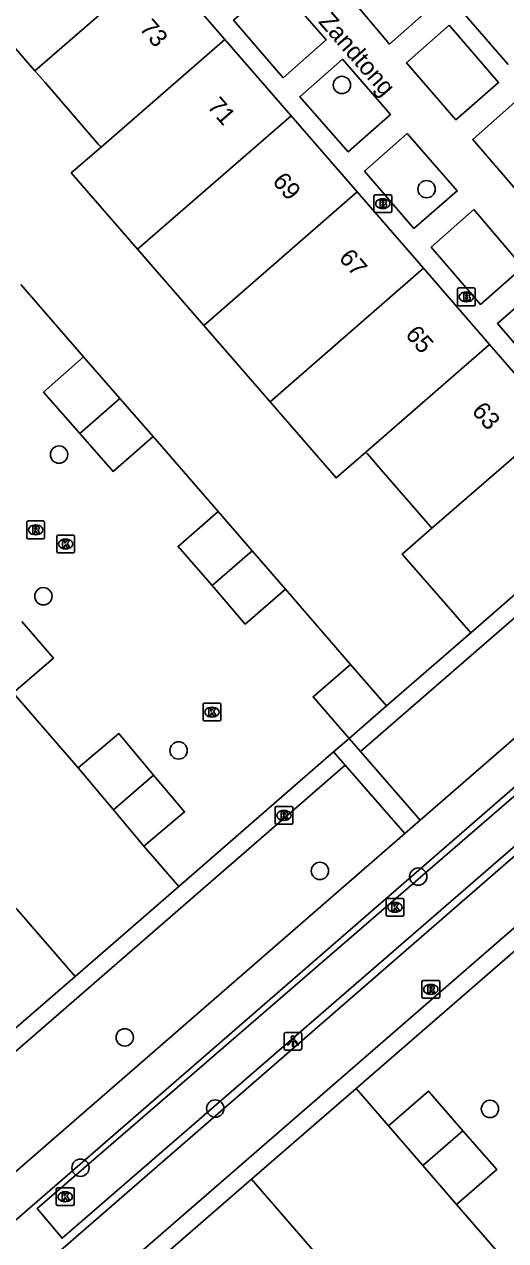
# Model space of a CAD drawing. Extents: x 155888 to 156864, y 383882 to 384671.
# Drawn here: x 156557.5 to 156584.6, y 384339.7 to 384408.3 of the extents above; entities that cross this region are included whole.
import ezdxf

# ---------------------------------------------------------------- set-up
doc = ezdxf.new("R2010")
doc.units = 0
for name, color, linetype in [('IMGEO_Boom', 7, 'Continuous'), ('IMGEO_Brandkraan', 7, 'Continuous'), ('IMGEO_Fietspad_gesloten', 7, 'Continuous'), ('IMGEO_Greppel_droge_sloot', 7, 'Continuous'), ('IMGEO_Haag', 7, 'Continuous'), ('IMGEO_Kolk', 7, 'Continuous'), ('IMGEO_Lichtpunt', 7, 'Continuous'), ('IMGEO_Muur', 7, 'Continuous'), ('IMGEO_Openbare_ruimte_label', 7, 'Continuous'), ('IMGEO_Pand', 7, 'Continuous'), ('IMGEO_Pand_nummerreeks', 7, 'Continuous'), ('IMGEO_Rijbaan_lokaal_open', 7, 'Continuous'), ('IMGEO_Rioolput', 7, 'Continuous'), ('IMGEO_Voetpad_gesloten', 7, 'Continuous'), ('IMGEO_Voetpad_open', 7, 'Continuous')]:
    doc.layers.add(name, color=color, linetype=linetype)

msp = doc.modelspace()

# ---------------------------------------------------------------- linework, layer by layer
at = {"layer": 'IMGEO_Boom'}
for centre in [(156575.394, 384404.904), (156580.175, 384399.027), (156559.428, 384384.057), (156558.543, 384376.063), (156566.175, 384367.362), (156574.15, 384360.572), (156579.7, 384360.252), (156563.138, 384351.174), (156568.245, 384347.165), (156583.752, 384347.143), (156560.638, 384343.824)]:
    msp.add_circle(centre, 0.489, dxfattribs=at)
at = {"layer": 'IMGEO_Brandkraan'}
for p, q in [((156577.202, 384397.784), (156577.202, 384398.636)), ((156577.277, 384398.71), (156578.129, 384398.71)), ((156578.203, 384398.636), (156578.203, 384397.784)), ((156577.713, 384397.93), (156577.688, 384397.93)), ((156577.69, 384398.49), (156577.715, 384398.49)), ((156578.129, 384397.71), (156577.277, 384397.71)), ((156581.92, 384392.526), (156581.92, 384393.378)), ((156581.995, 384393.452), (156582.847, 384393.452)), ((156582.408, 384393.232), (156582.433, 384393.232)), ((156582.921, 384393.378), (156582.921, 384392.526)), ((156582.847, 384392.452), (156581.995, 384392.452)), ((156582.431, 384392.672), (156582.406, 384392.672))]:
    msp.add_line(p, q, dxfattribs=at)
for points in [[(156577.202, 384397.784), (156577.202, 384398.636)], [(156577.277, 384398.71), (156578.129, 384398.71)], [(156578.203, 384398.636), (156578.203, 384397.784)], [(156577.55, 384398.41), (156577.55, 384398.01), (156577.763, 384398.01)], [(156577.781, 384398.41), (156577.55, 384398.41)], [(156577.729, 384398.329), (156577.675, 384398.329), (156577.675, 384398.253)], [(156577.675, 384398.253), (156577.728, 384398.253)], [(156577.737, 384398.177), (156577.675, 384398.177), (156577.675, 384398.096)], [(156577.675, 384398.096), (156577.737, 384398.096)], [(156578.129, 384397.71), (156577.277, 384397.71)], [(156581.92, 384392.526), (156581.92, 384393.378)], [(156581.995, 384393.452), (156582.847, 384393.452)], [(156582.268, 384393.152), (156582.268, 384392.752), (156582.481, 384392.752)], [(156582.499, 384393.152), (156582.268, 384393.152)], [(156582.447, 384393.071), (156582.393, 384393.071), (156582.393, 384392.995)], [(156582.921, 384393.378), (156582.921, 384392.526)], [(156582.847, 384392.452), (156581.995, 384392.452)], [(156582.393, 384392.995), (156582.446, 384392.995)], [(156582.455, 384392.919), (156582.393, 384392.919), (156582.393, 384392.838)], [(156582.393, 384392.838), (156582.455, 384392.838)]]:
    msp.add_lwpolyline(points, dxfattribs=at)
for centre, radius, start, end in [((156577.279, 384398.634), 0.0765, 91.55205, 178.44795), ((156577.279, 384398.634), 0.0765, 91.55205, 178.44795), ((156578.127, 384398.634), 0.0765, 1.55205, 88.44795), ((156578.127, 384398.634), 0.0765, 1.55205, 88.44795), ((156577.73, 384398.291), 0.0379, 267.82845, 90.93552), ((156577.738, 384398.136), 0.0404, 269.87594, 90.50774), ((156577.769, 384398.261), 0.251, 268.66757, 293.53466), ((156577.785, 384398.265), 0.145, 59.4692, 91.53667), ((156577.81, 384398.312), 0.0922, 285.51372, 58.15012), ((156577.815, 384398.12), 0.105, 301.31148, 78.98903), ((156577.279, 384397.786), 0.0765, 181.55205, 268.44795), ((156577.279, 384397.786), 0.0765, 181.55205, 268.44795), ((156578.127, 384397.786), 0.0765, 271.55205, 358.44795), ((156578.127, 384397.786), 0.0765, 271.55205, 358.44795), ((156581.997, 384393.376), 0.0765, 91.55205, 178.44795), ((156581.997, 384393.376), 0.0765, 91.55205, 178.44795), ((156582.448, 384393.033), 0.0379, 267.82845, 90.93552), ((156582.503, 384393.007), 0.145, 59.4692, 91.53667), ((156582.528, 384393.054), 0.0922, 285.51372, 58.15012), ((156582.845, 384393.376), 0.0765, 1.55205, 88.44795), ((156582.845, 384393.376), 0.0765, 1.55205, 88.44795), ((156581.997, 384392.528), 0.0765, 181.55205, 268.44795), ((156581.997, 384392.528), 0.0765, 181.55205, 268.44795), ((156582.456, 384392.878), 0.0404, 269.87594, 90.50774), ((156582.487, 384393.003), 0.251, 268.66757, 293.53466), ((156582.533, 384392.862), 0.105, 301.31148, 78.98903), ((156582.845, 384392.528), 0.0765, 271.55205, 358.44795), ((156582.845, 384392.528), 0.0765, 271.55205, 358.44795)]:
    msp.add_arc(centre, radius, start, end, dxfattribs=at)
for centre, major_axis, ratio, start_param, end_param in [((156577.689, 384398.21), (-0.387, 0.002), 0.722429, 4.712389, 7.853982), ((156577.714, 384398.21), (-0.39, 0.002), 0.717154, 1.570796, 4.712389), ((156582.407, 384392.952), (-0.387, 0.002), 0.722429, 4.712389, 7.853982), ((156582.432, 384392.952), (-0.39, 0.002), 0.717154, 1.570796, 4.712389)]:
    msp.add_ellipse(centre, major_axis=major_axis, ratio=ratio, start_param=start_param, end_param=end_param, dxfattribs=at)
at = {"layer": 'IMGEO_Fietspad_gesloten'}
for points in [[(156601.828, 384375.893), (156557.079, 384337.043)], [(156558.966, 384334.66), (156561.392, 384336.777), (156562.189, 384337.469), (156600.633, 384370.82), (156601.427, 384371.495), (156603.862, 384373.612)]]:
    msp.add_lwpolyline(points, dxfattribs=at)
at = {"layer": 'IMGEO_Greppel_droge_sloot'}
msp.add_lwpolyline([(156598.547, 384373.567), (156559.601, 384339.842), (156558.195, 384341.529), (156597.161, 384375.18), (156598.547, 384373.567)], dxfattribs=at)
at = {"layer": 'IMGEO_Haag'}
for points in [[(156576.446, 384367.3), (156595.213, 384383.587)], [(156577.91, 384369.876), (156582.665, 384373.991)], [(156550.374, 384344.673), (156575.574, 384366.543)], [(156566.188, 384359.697), (156566.18, 384359.69), (156560.34, 384354.619)], [(156570.287, 384343.172), (156576.191, 384348.293)]]:
    msp.add_lwpolyline(points, dxfattribs=at)
at = {"layer": 'IMGEO_Kolk'}
for p, q in [((156559.299, 384378.584), (156559.299, 384379.436)), ((156559.374, 384379.51), (156560.226, 384379.51)), ((156560.3, 384379.436), (156560.3, 384378.584)), ((156559.81, 384378.73), (156559.785, 384378.73)), ((156559.787, 384379.29), (156559.812, 384379.29)), ((156560.226, 384378.51), (156559.374, 384378.51)), ((156567.557, 384369.1), (156567.557, 384369.952)), ((156567.632, 384370.026), (156568.484, 384370.026)), ((156568.045, 384369.806), (156568.07, 384369.806)), ((156568.558, 384369.952), (156568.558, 384369.1)), ((156568.068, 384369.246), (156568.043, 384369.246)), ((156568.484, 384369.026), (156567.632, 384369.026)), ((156577.89, 384358.09), (156577.89, 384358.942)), ((156577.965, 384359.016), (156578.817, 384359.016)), ((156578.378, 384358.796), (156578.403, 384358.796)), ((156578.891, 384358.942), (156578.891, 384358.09)), ((156578.401, 384358.236), (156578.376, 384358.236)), ((156578.817, 384358.016), (156577.965, 384358.016)), ((156559.274, 384341.762), (156559.274, 384342.614)), ((156559.349, 384342.688), (156560.201, 384342.688)), ((156559.762, 384342.468), (156559.787, 384342.468)), ((156560.275, 384342.614), (156560.275, 384341.762)), ((156560.201, 384341.688), (156559.349, 384341.688)), ((156559.785, 384341.908), (156559.76, 384341.908))]:
    msp.add_line(p, q, dxfattribs=at)
for points in [[(156559.299, 384378.584), (156559.299, 384379.436)], [(156559.374, 384379.51), (156560.226, 384379.51)], [(156560.3, 384379.436), (156560.3, 384378.584)], [(156559.62, 384379.21), (156559.743, 384379.21), (156559.743, 384379.059), (156559.873, 384379.21), (156560.037, 384379.21), (156559.891, 384379.059), (156560.044, 384378.81), (156559.892, 384378.81), (156559.807, 384378.974), (156559.743, 384378.907), (156559.743, 384378.81), (156559.62, 384378.81), (156559.62, 384379.21)], [(156560.226, 384378.51), (156559.374, 384378.51)], [(156567.557, 384369.1), (156567.557, 384369.952)], [(156567.632, 384370.026), (156568.484, 384370.026)], [(156568.558, 384369.952), (156568.558, 384369.1)], [(156567.878, 384369.726), (156568.001, 384369.726), (156568.001, 384369.575), (156568.131, 384369.726), (156568.295, 384369.726), (156568.149, 384369.575), (156568.302, 384369.326), (156568.15, 384369.326), (156568.065, 384369.49), (156568.001, 384369.423), (156568.001, 384369.326), (156567.878, 384369.326), (156567.878, 384369.726)], [(156568.484, 384369.026), (156567.632, 384369.026)], [(156577.89, 384358.09), (156577.89, 384358.942)], [(156577.965, 384359.016), (156578.817, 384359.016)], [(156578.891, 384358.942), (156578.891, 384358.09)], [(156578.211, 384358.716), (156578.334, 384358.716), (156578.334, 384358.565), (156578.464, 384358.716), (156578.628, 384358.716), (156578.482, 384358.565), (156578.635, 384358.316), (156578.483, 384358.316), (156578.398, 384358.48), (156578.334, 384358.413), (156578.334, 384358.316), (156578.211, 384358.316), (156578.211, 384358.716)], [(156578.817, 384358.016), (156577.965, 384358.016)], [(156559.274, 384341.762), (156559.274, 384342.614)], [(156559.349, 384342.688), (156560.201, 384342.688)], [(156559.595, 384342.388), (156559.718, 384342.388), (156559.718, 384342.237), (156559.848, 384342.388), (156560.012, 384342.388), (156559.866, 384342.237), (156560.019, 384341.988), (156559.867, 384341.988), (156559.782, 384342.152), (156559.718, 384342.085), (156559.718, 384341.988), (156559.595, 384341.988), (156559.595, 384342.388)], [(156560.275, 384342.614), (156560.275, 384341.762)], [(156560.201, 384341.688), (156559.349, 384341.688)]]:
    msp.add_lwpolyline(points, dxfattribs=at)
for centre, start, end in [((156559.376, 384379.434), 91.55205, 178.44795), ((156559.376, 384379.434), 91.55205, 178.44795), ((156560.224, 384379.434), 1.55205, 88.44795), ((156560.224, 384379.434), 1.55205, 88.44795), ((156559.376, 384378.586), 181.55205, 268.44795), ((156559.376, 384378.586), 181.55205, 268.44795), ((156560.224, 384378.586), 271.55205, 358.44795), ((156560.224, 384378.586), 271.55205, 358.44795), ((156567.634, 384369.95), 91.55205, 178.44795), ((156567.634, 384369.95), 91.55205, 178.44795), ((156568.482, 384369.95), 1.55205, 88.44795), ((156568.482, 384369.95), 1.55205, 88.44795), ((156567.634, 384369.102), 181.55205, 268.44795), ((156567.634, 384369.102), 181.55205, 268.44795), ((156568.482, 384369.102), 271.55205, 358.44795), ((156568.482, 384369.102), 271.55205, 358.44795), ((156577.967, 384358.94), 91.55205, 178.44795), ((156577.967, 384358.94), 91.55205, 178.44795), ((156578.815, 384358.94), 1.55205, 88.44795), ((156578.815, 384358.94), 1.55205, 88.44795), ((156577.967, 384358.092), 181.55205, 268.44795), ((156577.967, 384358.092), 181.55205, 268.44795), ((156578.815, 384358.092), 271.55205, 358.44795), ((156578.815, 384358.092), 271.55205, 358.44795), ((156559.351, 384342.612), 91.55205, 178.44795), ((156559.351, 384342.612), 91.55205, 178.44795), ((156560.199, 384342.612), 1.55205, 88.44795), ((156560.199, 384342.612), 1.55205, 88.44795), ((156559.351, 384341.764), 181.55205, 268.44795), ((156559.351, 384341.764), 181.55205, 268.44795), ((156560.199, 384341.764), 271.55205, 358.44795), ((156560.199, 384341.764), 271.55205, 358.44795)]:
    msp.add_arc(centre, 0.0765, start, end, dxfattribs=at)
for centre, major_axis, ratio, start_param, end_param in [((156559.786, 384379.01), (-0.387, 0.002), 0.722429, 4.712389, 7.853982), ((156559.811, 384379.01), (-0.39, 0.002), 0.717154, 1.570796, 4.712389), ((156568.044, 384369.526), (-0.387, 0.002), 0.722429, 4.712389, 7.853982), ((156568.069, 384369.526), (-0.39, 0.002), 0.717154, 1.570796, 4.712389), ((156578.377, 384358.516), (-0.387, 0.002), 0.722429, 4.712389, 7.853982), ((156578.402, 384358.516), (-0.39, 0.002), 0.717154, 1.570796, 4.712389), ((156559.761, 384342.188), (-0.387, 0.002), 0.722429, 4.712389, 7.853982), ((156559.786, 384342.188), (-0.39, 0.002), 0.717154, 1.570796, 4.712389)]:
    msp.add_ellipse(centre, major_axis=major_axis, ratio=ratio, start_param=start_param, end_param=end_param, dxfattribs=at)
at = {"layer": 'IMGEO_Lichtpunt'}
for p, q in [((156572.129, 384351.365), (156572.129, 384350.558)), ((156572.129, 384351.365), (156572.129, 384350.558)), ((156573.031, 384351.46), (156572.223, 384351.46)), ((156573.031, 384351.46), (156572.223, 384351.46)), ((156573.125, 384350.558), (156573.125, 384351.365)), ((156573.125, 384350.558), (156573.125, 384351.365)), ((156572.223, 384350.464), (156573.031, 384350.464)), ((156572.223, 384350.464), (156573.031, 384350.464))]:
    msp.add_line(p, q, dxfattribs=at)
for points in [[(156572.503, 384351.029), (156572.542, 384351.001), (156572.354, 384350.739), (156572.316, 384350.766), (156572.503, 384351.029)], [(156572.605, 384350.981), (156572.652, 384350.981), (156572.652, 384350.659), (156572.605, 384350.659), (156572.605, 384350.981)], [(156572.715, 384351.001), (156572.753, 384351.028), (156572.94, 384350.766), (156572.901, 384350.738), (156572.715, 384351.001)]]:
    msp.add_lwpolyline(points, dxfattribs=at)
msp.add_circle((156572.628, 384351.163), 0.0994, dxfattribs=at)
for centre, start, end in [((156572.223, 384351.365), 90, 180), ((156572.223, 384351.365), 90, 180), ((156573.031, 384351.365), 0, 90), ((156573.031, 384351.365), 0, 90), ((156572.223, 384350.558), 180, 270), ((156572.223, 384350.558), 180, 270), ((156573.031, 384350.558), 270, 0), ((156573.031, 384350.558), 270, 360)]:
    msp.add_arc(centre, 0.0946, start, end, dxfattribs=at)
at = {"layer": 'IMGEO_Muur'}
for points in [[(156577.91, 384369.876), (156582.665, 384373.991)], [(156560.34, 384354.619), (156566.18, 384359.69)], [(156576.191, 384348.293), (156570.287, 384343.172)]]:
    msp.add_lwpolyline(points, dxfattribs=at)
at = {"layer": 'IMGEO_Pand'}
for points in [[(156565.053, 384411.771), (156558.062, 384405.7)], [(156565.053, 384411.771), (156568.789, 384407.47)], [(156584.786, 384406.051), (156581.045, 384410.358)], [(156558.062, 384405.7), (156554.403, 384409.912)], [(156568.789, 384407.47), (156561.798, 384401.4)], [(156568.789, 384407.47), (156572.525, 384403.169)], [(156561.798, 384401.4), (156561.663, 384401.555), (156558.639, 384405.036), (156558.062, 384405.7)], [(156563.861, 384395.639), (156572.525, 384403.169)], [(156572.525, 384403.169), (156576.261, 384398.868)], [(156561.798, 384401.4), (156560.121, 384399.944), (156563.861, 384395.639)], [(156576.261, 384398.868), (156567.597, 384391.338)], [(156576.261, 384398.868), (156579.996, 384394.568)], [(156567.597, 384391.338), (156563.861, 384395.639)], [(156579.996, 384394.568), (156571.336, 384387.034)], [(156579.996, 384394.568), (156583.733, 384390.267)], [(156571.336, 384387.034), (156567.597, 384391.338)], [(156576.744, 384384.198), (156583.733, 384390.267)], [(156583.733, 384390.267), (156587.468, 384385.966)], [(156560.595, 384385.252), (156558.551, 384387.583), (156560.807, 384389.561)], [(156560.807, 384389.561), (156562.859, 384387.221)], [(156560.595, 384385.252), (156562.859, 384387.221)], [(156562.859, 384387.221), (156564.734, 384385.083)], [(156571.336, 384387.034), (156575.065, 384382.741), (156576.744, 384384.198)], [(156587.468, 384385.966), (156580.478, 384379.897)], [(156564.734, 384385.083), (156562.478, 384383.105), (156560.595, 384385.252)], [(156580.478, 384379.897), (156580.375, 384380.015), (156577.612, 384383.198), (156576.835, 384384.093), (156576.744, 384384.198)], [(156582.665, 384373.991), (156591.32, 384381.532)], [(156568.063, 384376.661), (156566.146, 384378.872), (156568.413, 384380.837)], [(156568.413, 384380.837), (156570.328, 384378.628)], [(156580.478, 384379.897), (156578.8, 384378.44), (156579.058, 384378.143), (156582.665, 384373.991)], [(156568.063, 384376.661), (156570.328, 384378.628)], [(156570.328, 384378.628), (156572.208, 384376.459)], [(156572.208, 384376.459), (156569.941, 384374.494), (156568.063, 384376.661)], [(156557.326, 384374.635), (156559.109, 384372.574), (156556.84, 384370.611)], [(156575.799, 384368.047), (156573.768, 384370.39), (156575.879, 384372.219)], [(156575.879, 384372.219), (156577.91, 384369.876)], [(156577.91, 384369.876), (156575.799, 384368.047)], [(156560.501, 384366.386), (156562.797, 384368.317), (156564.764, 384365.978)], [(156562.499, 384364.01), (156560.501, 384366.386)], [(156562.499, 384364.01), (156564.764, 384365.978)], [(156564.764, 384365.978), (156566.516, 384363.895), (156564.22, 384361.964)], [(156564.22, 384361.964), (156562.499, 384364.01)], [(156556.619, 384358.903), (156557.061, 384358.394), (156560.34, 384354.619)], [(156560.34, 384354.619), (156552.908, 384348.196)], [(156578.024, 384346.181), (156580.289, 384348.148), (156582.228, 384345.915)], [(156579.963, 384343.947), (156578.024, 384346.181)], [(156579.963, 384343.947), (156582.228, 384345.915)], [(156582.228, 384345.915), (156584.134, 384343.719), (156581.869, 384341.752)], [(156581.869, 384341.752), (156579.963, 384343.947)], [(156562.844, 384336.719), (156570.287, 384343.172)], [(156570.287, 384343.172), (156573.567, 384339.398), (156574.066, 384338.823)]]:
    msp.add_lwpolyline(points, dxfattribs=at)
at = {"layer": 'IMGEO_Rijbaan_lokaal_open'}
for points in [[(156560.807, 384389.561), (156557.272, 384393.64)], [(156568.413, 384380.837), (156564.734, 384385.083)], [(156575.879, 384372.219), (156572.208, 384376.459)], [(156556.84, 384370.611), (156560.501, 384366.386)], [(156574.926, 384367.285), (156575.799, 384368.047)], [(156574.926, 384367.285), (156566.188, 384359.697)], [(156564.22, 384361.964), (156566.188, 384359.697)], [(156576.191, 384348.293), (156584.891, 384355.84), (156585.757, 384356.596)], [(156576.191, 384348.293), (156578.024, 384346.181)], [(156581.869, 384341.752), (156585.573, 384337.478)]]:
    msp.add_lwpolyline(points, dxfattribs=at)
at = {"layer": 'IMGEO_Rioolput'}
for p, q in [((156557.608, 384379.382), (156557.608, 384380.234)), ((156557.683, 384380.308), (156558.535, 384380.308)), ((156558.096, 384380.088), (156558.121, 384380.088)), ((156558.609, 384380.234), (156558.609, 384379.382)), ((156558.119, 384379.528), (156558.094, 384379.528)), ((156558.535, 384379.308), (156557.683, 384379.308)), ((156571.623, 384363.274), (156571.623, 384364.126)), ((156571.698, 384364.2), (156572.55, 384364.2)), ((156572.111, 384363.98), (156572.136, 384363.98)), ((156572.624, 384364.126), (156572.624, 384363.274)), ((156572.55, 384363.2), (156571.698, 384363.2)), ((156572.134, 384363.42), (156572.109, 384363.42)), ((156579.911, 384353.457), (156579.911, 384354.309)), ((156579.986, 384354.383), (156580.838, 384354.383)), ((156580.399, 384354.163), (156580.424, 384354.163)), ((156580.912, 384354.309), (156580.912, 384353.457)), ((156580.838, 384353.383), (156579.986, 384353.383)), ((156580.422, 384353.603), (156580.397, 384353.603))]:
    msp.add_line(p, q, dxfattribs=at)
for points in [[(156557.608, 384379.382), (156557.608, 384380.234)], [(156557.683, 384380.308), (156558.535, 384380.308)], [(156558.609, 384380.234), (156558.609, 384379.382)], [(156558.197, 384380.006), (156557.945, 384380.008), (156557.945, 384379.608)], [(156557.945, 384379.608), (156558.069, 384379.608), (156558.069, 384379.77), (156558.08, 384379.77)], [(156558.123, 384379.927), (156558.069, 384379.927), (156558.069, 384379.846)], [(156558.069, 384379.846), (156558.121, 384379.846)], [(156558.127, 384379.741), (156558.198, 384379.608), (156558.338, 384379.608), (156558.273, 384379.734)], [(156558.535, 384379.308), (156557.683, 384379.308)], [(156571.623, 384363.274), (156571.623, 384364.126)], [(156571.698, 384364.2), (156572.55, 384364.2)], [(156572.212, 384363.898), (156571.96, 384363.9), (156571.96, 384363.5)], [(156571.96, 384363.5), (156572.084, 384363.5), (156572.084, 384363.662), (156572.095, 384363.662)], [(156572.138, 384363.819), (156572.084, 384363.819), (156572.084, 384363.738)], [(156572.084, 384363.738), (156572.136, 384363.738)], [(156572.142, 384363.633), (156572.213, 384363.5), (156572.353, 384363.5), (156572.288, 384363.626)], [(156572.624, 384364.126), (156572.624, 384363.274)], [(156572.55, 384363.2), (156571.698, 384363.2)], [(156579.911, 384353.457), (156579.911, 384354.309)], [(156579.986, 384354.383), (156580.838, 384354.383)], [(156580.5, 384354.081), (156580.248, 384354.083), (156580.248, 384353.683)], [(156580.426, 384354.002), (156580.372, 384354.002), (156580.372, 384353.921)], [(156580.912, 384354.309), (156580.912, 384353.457)], [(156580.838, 384353.383), (156579.986, 384353.383)], [(156580.248, 384353.683), (156580.372, 384353.683), (156580.372, 384353.845), (156580.383, 384353.845)], [(156580.372, 384353.921), (156580.424, 384353.921)], [(156580.43, 384353.816), (156580.501, 384353.683), (156580.641, 384353.683), (156580.576, 384353.809)]]:
    msp.add_lwpolyline(points, dxfattribs=at)
for centre, radius, start, end in [((156557.685, 384380.232), 0.0765, 91.55205, 178.44795), ((156557.685, 384380.232), 0.0765, 91.55205, 178.44795), ((156558.533, 384380.232), 0.0765, 1.55205, 88.44795), ((156558.533, 384380.232), 0.0765, 1.55205, 88.44795), ((156557.685, 384379.384), 0.0765, 181.55205, 268.44795), ((156557.685, 384379.384), 0.0765, 181.55205, 268.44795), ((156558.079, 384379.717), 0.0533, 26.02933, 88.69889), ((156558.105, 384380.035), 0.19, 274.7715, 282.96867), ((156558.129, 384379.831), 0.0964, 77.00612, 93.18647), ((156558.143, 384379.888), 0.0378, 276.66336, 79.67722), ((156558.196, 384379.896), 0.109, 350.36119, 89.41601), ((156558.194, 384379.896), 0.112, 277.58423, 350.98172), ((156558.178, 384379.681), 0.108, 29.51342, 73.79051), ((156558.533, 384379.384), 0.0765, 271.55205, 358.44795), ((156558.533, 384379.384), 0.0765, 271.55205, 358.44795), ((156571.7, 384364.124), 0.0765, 91.55205, 178.44795), ((156571.7, 384364.124), 0.0765, 91.55205, 178.44795), ((156572.094, 384363.609), 0.0533, 26.02933, 88.69889), ((156572.12, 384363.927), 0.19, 274.7715, 282.96867), ((156572.144, 384363.723), 0.0964, 77.00612, 93.18647), ((156572.158, 384363.78), 0.0378, 276.66336, 79.67722), ((156572.211, 384363.788), 0.109, 350.36119, 89.41601), ((156572.209, 384363.788), 0.112, 277.58423, 350.98172), ((156572.193, 384363.573), 0.108, 29.51342, 73.79051), ((156572.548, 384364.124), 0.0765, 1.55205, 88.44795), ((156572.548, 384364.124), 0.0765, 1.55205, 88.44795), ((156571.7, 384363.276), 0.0765, 181.55205, 268.44795), ((156571.7, 384363.276), 0.0765, 181.55205, 268.44795), ((156572.548, 384363.276), 0.0765, 271.55205, 358.44795), ((156572.548, 384363.276), 0.0765, 271.55205, 358.44795), ((156579.988, 384354.307), 0.0765, 91.55205, 178.44795), ((156579.988, 384354.307), 0.0765, 91.55205, 178.44795), ((156580.432, 384353.906), 0.0964, 77.00612, 93.18647), ((156580.446, 384353.963), 0.0378, 276.66336, 79.67722), ((156580.499, 384353.971), 0.109, 350.36119, 89.41601), ((156580.497, 384353.971), 0.112, 277.58423, 350.98172), ((156580.836, 384354.307), 0.0765, 1.55205, 88.44795), ((156580.836, 384354.307), 0.0765, 1.55205, 88.44795), ((156579.988, 384353.459), 0.0765, 181.55205, 268.44795), ((156579.988, 384353.459), 0.0765, 181.55205, 268.44795), ((156580.382, 384353.792), 0.0533, 26.02933, 88.69889), ((156580.408, 384354.11), 0.19, 274.7715, 282.96867), ((156580.481, 384353.756), 0.108, 29.51342, 73.79051), ((156580.836, 384353.459), 0.0765, 271.55205, 358.44795), ((156580.836, 384353.459), 0.0765, 271.55205, 358.44795)]:
    msp.add_arc(centre, radius, start, end, dxfattribs=at)
for centre, major_axis, ratio, start_param, end_param in [((156558.095, 384379.808), (-0.387, 0.002), 0.722429, 4.712389, 7.853982), ((156558.12, 384379.808), (-0.39, 0.002), 0.717154, 1.570796, 4.712389), ((156572.11, 384363.7), (-0.387, 0.002), 0.722429, 4.712389, 7.853982), ((156572.135, 384363.7), (-0.39, 0.002), 0.717154, 1.570796, 4.712389), ((156580.398, 384353.883), (-0.387, 0.002), 0.722429, 4.712389, 7.853982), ((156580.423, 384353.883), (-0.39, 0.002), 0.717154, 1.570796, 4.712389)]:
    msp.add_ellipse(centre, major_axis=major_axis, ratio=ratio, start_param=start_param, end_param=end_param, dxfattribs=at)
at = {"layer": 'IMGEO_Voetpad_gesloten'}
for points in [[(156598.543, 384379.697), (156579.802, 384363.427)], [(156555.463, 384339.578), (156599.719, 384377.942)], [(156579.802, 384363.427), (156578.944, 384362.682)], [(156578.944, 384362.682), (156553.763, 384340.821)]]:
    msp.add_lwpolyline(points, dxfattribs=at)
at = {"layer": 'IMGEO_Voetpad_open'}
for points in [[(156575.311, 384410.49), (156577.722, 384412.586), (156580.489, 384409.332), (156578.082, 384407.216), (156575.311, 384410.49)], [(156571.7, 384410.671), (156574.498, 384407.447), (156572.075, 384405.315), (156569.279, 384408.561), (156571.7, 384410.671)], [(156581.441, 384408.27), (156584.237, 384405.038), (156581.826, 384402.933), (156579.035, 384406.146), (156581.441, 384408.27)], [(156575.426, 384406.365), (156578.138, 384403.24), (156575.747, 384401.129), (156573.016, 384404.245), (156575.426, 384406.365)], [(156585.177, 384403.957), (156587.977, 384400.724), (156585.552, 384398.619), (156582.775, 384401.837), (156585.177, 384403.957)], [(156579.083, 384402.163), (156581.901, 384398.932), (156579.462, 384396.814), (156576.669, 384400.051), (156579.083, 384402.163)], [(156582.84, 384397.871), (156585.613, 384394.63), (156583.211, 384392.522), (156580.439, 384395.757), (156582.84, 384397.871)], [(156586.56, 384393.545), (156589.354, 384390.331), (156586.962, 384388.209), (156584.174, 384391.445), (156586.56, 384393.545)], [(156575.799, 384368.047), (156576.446, 384367.3)], [(156575.574, 384366.543), (156574.926, 384367.285)], [(156579.802, 384363.427), (156576.446, 384367.3)], [(156575.574, 384366.543), (156578.944, 384362.682)]]:
    msp.add_lwpolyline(points, dxfattribs=at)

# ---------------------------------------------------------------- texts
at = {"layer": 'IMGEO_Openbare_ruimte_label'}
msp.add_text('Zandtong', height=1, rotation=311.06736, dxfattribs=at).set_placement((156574.029, 384408.455))
at = {"layer": 'IMGEO_Pand_nummerreeks'}
for s, rotation, p in [('73', 310.97773, (156563.92, 384408.074)), ('71', 310.97773, (156567.745, 384403.671)), ('69', 310.97894, (156571.422, 384399.438)), ('67', 310.97894, (156575.173, 384395.12)), ('65', 310.97773, (156578.925, 384390.8)), ('63', 310.97773, (156582.676, 384386.482))]:
    msp.add_text(s, height=1, rotation=rotation, dxfattribs=at).set_placement(p)

doc.saveas('drawing.dxf')
